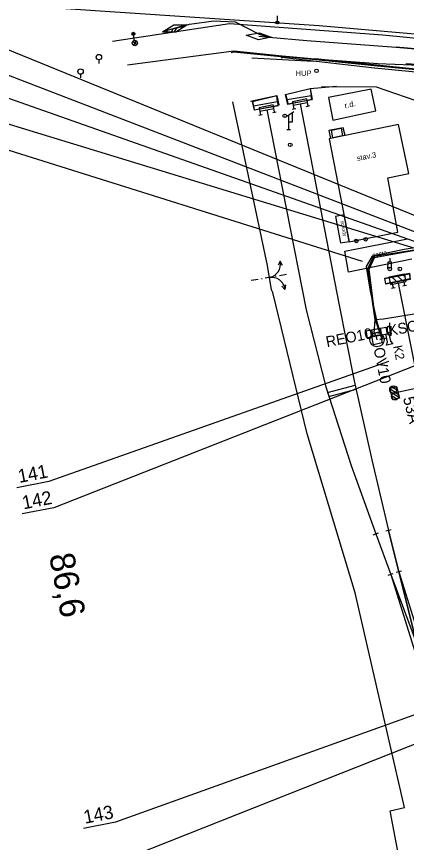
# Model space of a CAD drawing. Extents: x -545736 to -544888, y -1122892 to -1119128.
# Drawn here: x -545337.2 to -545282.6, y -1121577 to -1121461.4 of the extents above; entities that cross this region are included whole.
import ezdxf

# ---------------------------------------------------------------- set-up
doc = ezdxf.new("R2010")
doc.units = 0
for name, color, linetype in [('so180602', 7, 'Continuous'), ('Vrstva 1', 7, 'Continuous'), ('Vrstva 10', 7, 'Continuous'), ('Vrstva 11 - Trakce', 7, 'Continuous'), ('Vrstva 12', 7, 'Continuous'), ('Vrstva 12 - Trakce zaklady', 7, 'Continuous'), ('Vrstva 13', 7, 'Continuous'), ('Vrstva 15', 7, 'Continuous'), ('Vrstva 16_plochy', 7, 'Continuous'), ('Vrstva 17', 7, 'Continuous'), ('Vrstva 19 - Staniceni', 7, 'Continuous'), ('Vrstva 2', 7, 'Continuous'), ('Vrstva 23', 7, 'Continuous'), ('Vrstva 25', 7, 'Continuous'), ('Vrstva 26', 7, 'Continuous'), ('Vrstva 28', 7, 'Continuous'), ('Vrstva 31', 7, 'Continuous'), ('Vrstva 33 - prvky sdelzar', 7, 'Continuous'), ('Vrstva 36', 7, 'Continuous'), ('Vrstva 37', 7, 'Continuous'), ('Vrstva 49', 7, 'Continuous'), ('Vrstva 50', 7, 'Continuous'), ('Vrstva 51', 7, 'Continuous'), ('Vrstva 63', 7, 'Continuous'), ('Vrstva 7', 7, 'Continuous')]:
    doc.layers.add(name, color=color, linetype=linetype)

msp = doc.modelspace()

# ---------------------------------------------------------------- linework, layer by layer
at = {"layer": 'Vrstva 1'}
for points in [[(-545297.49, -1121473.59), (-545292.1, -1121501.52), (-545289.94, -1121512.35), (-545287.49, -1121523.44), (-545285.15, -1121533.3), (-545283.71, -1121539.1), (-545281.14, -1121549.39), (-545278.55, -1121559.75), (-545277.11, -1121565.54), (-545276.85, -1121566.57), (-545273.87, -1121577.53), (-545270.64, -1121589.49), (-545268.2, -1121597.98), (-545266.81, -1121603.37), (-545264.5, -1121614.06), (-545263.45, -1121619.48), (-545261.78, -1121628.06), (-545255.89, -1121658.39)], [(-545302.18, -1121474.44), (-545296.68, -1121502.42), (-545293.93, -1121513.19), (-545290.39, -1121524.24), (-545286.93, -1121533.79), (-545284.84, -1121539.46), (-545281.14, -1121549.39), (-545277.41, -1121559.4), (-545275.36, -1121565), (-545268.73, -1121583.29), (-545263.38, -1121599.2), (-545258.63, -1121613.31), (-545258.13, -1121614.81), (-545254.12, -1121626.76), (-545250.12, -1121638.72), (-545246.95, -1121648.02), (-545242.91, -1121659.98)], [(-545283.8, -1121498.66), (-545283.7, -1121499.16), (-545281.77, -1121508.96), (-545279.02, -1121522.94), (-545275.92, -1121538.76), (-545273.17, -1121552.85), (-545270.9, -1121564.35), (-545266.97, -1121582.75), (-545263.38, -1121599.2)]]:
    msp.add_lwpolyline(points, dxfattribs=at)
at = {"layer": 'Vrstva 10'}
for p, q in [((-545299.38, -1121475.32), (-545298.38, -1121474.67)), ((-545299.13, -1121475.17), (-545299.13, -1121477.17)), ((-545299.38, -1121477.17), (-545298.88, -1121477.17))]:
    msp.add_line(p, q, dxfattribs=at)
msp.add_lwpolyline([(-545298.63, -1121474.84), (-545298.63, -1121476.17), (-545299.13, -1121476.17)], dxfattribs=at)
at = {"layer": 'Vrstva 11 - Trakce'}
for p, q in [((-545284.97, -1121513.47), (-545284.16, -1121513.96)), ((-545284.76, -1121513.16), (-545283.99, -1121513.62)), ((-545284.73, -1121514.44), (-545283.91, -1121514.93)), ((-545284.51, -1121514.13), (-545283.74, -1121514.59))]:
    msp.add_line(p, q, dxfattribs=at)
msp.add_lwpolyline([(-545284.36, -1121514.07), (-545269.63, -1121510.88), (-545240.24, -1121504.59)], dxfattribs=at)
for centre in [(-545284.49, -1121513.58), (-545284.24, -1121514.55)]:
    msp.add_circle(centre, 0.5, dxfattribs=at)
at = {"layer": 'Vrstva 12'}
msp.add_lwpolyline([(-545287.5, -1121506.1), (-545286.28, -1121505.86), (-545286.04, -1121507.07), (-545287.25, -1121507.32), (-545287.5, -1121506.1)], dxfattribs=at)
at = {"layer": 'Vrstva 12 - Trakce zaklady'}
for points in [[(-545287.5, -1121506.1), (-545286.28, -1121505.86), (-545286.04, -1121507.07), (-545287.25, -1121507.32), (-545287.5, -1121506.1)], [(-545284.57, -1121515.03), (-545284.98, -1121513.43), (-545284.02, -1121513.18), (-545283.6, -1121514.78), (-545284.57, -1121515.03)]]:
    msp.add_lwpolyline(points, dxfattribs=at)
at = {"layer": 'Vrstva 13'}
msp.add_line((-545300.1, -1121466.91), (-545300.05, -1121466.87), dxfattribs=at)
msp.add_lwpolyline([(-545300.1, -1121466.91), (-545295.33, -1121467.37), (-545287.18, -1121468.2), (-545280.81, -1121468.84), (-545278.52, -1121469.01), (-545278.55, -1121469.39), (-545280.85, -1121469.21), (-545287.11, -1121468.59), (-545295.29, -1121467.67), (-545300.09, -1121467.08)], close=True, dxfattribs=at)
msp.add_lwpolyline([(-545278.52, -1121469.01), (-545278.54, -1121468.98), (-545280.93, -1121468.77), (-545287.25, -1121468.14), (-545295.41, -1121467.3)], dxfattribs=at)
at = {"layer": 'Vrstva 15'}
for p, q in [((-545296.11, -1121471.42), (-545295.95, -1121472.46)), ((-545304.17, -1121473.28), (-545304.03, -1121473.91)), ((-545298.47, -1121473.78), (-545296.51, -1121473.4)), ((-545295.86, -1121472.96), (-545295.81, -1121472.98)), ((-545303.91, -1121474.49), (-545303.93, -1121474.42)), ((-545303.16, -1121474.63), (-545301.2, -1121474.24)), ((-545301.35, -1121474.78), (-545300.86, -1121474.69)), ((-545298.62, -1121474.32), (-545298.13, -1121474.22)), ((-545296.66, -1121473.94), (-545296.17, -1121473.84)), ((-545303.31, -1121475.17), (-545302.82, -1121475.07)), ((-545285.05, -1121497.82), (-545282.96, -1121497.41)), ((-545284.84, -1121498.87), (-545285.05, -1121497.82)), ((-545284.79, -1121497.77), (-545283.8, -1121498.66)), ((-545283.01, -1121498.51), (-545284, -1121497.61)), ((-545283.22, -1121497.46), (-545282.89, -1121497.72)), ((-545282.96, -1121497.41), (-545282.75, -1121498.45)), ((-545285.67, -1121498), (-545285.66, -1121498.05)), ((-545285.53, -1121498.77), (-545285.52, -1121498.82)), ((-545284.58, -1121498.82), (-545284.91, -1121498.55)), ((-545284.84, -1121498.87), (-545282.75, -1121498.45)), ((-545284.48, -1121499.34), (-545284.58, -1121498.82)), ((-545284.58, -1121498.82), (-545284.58, -1121498.82)), ((-545283.17, -1121499.08), (-545282.65, -1121498.98)), ((-545283.01, -1121498.51), (-545282.91, -1121499.03)), ((-545284.74, -1121499.39), (-545284.22, -1121499.29))]:
    msp.add_line(p, q, dxfattribs=at)
for points in [[(-545300.55, -1121473.82), (-545300.53, -1121473.84), (-545303.91, -1121474.49), (-545304.17, -1121473.28), (-545300.78, -1121472.42)], [(-545300.66, -1121473.29), (-545300.78, -1121472.42), (-545300.5, -1121473.75), (-545300.53, -1121473.84)], [(-545299.22, -1121473.68), (-545299.54, -1121472.27), (-545299.34, -1121473.05)], [(-545299.24, -1121473.58), (-545295.86, -1121472.96), (-545295.95, -1121472.46), (-545299.34, -1121473.05), (-545299.24, -1121473.58)], [(-545296.11, -1121471.42), (-545295.81, -1121472.98), (-545299.22, -1121473.68), (-545299.24, -1121473.58)], [(-545300.66, -1121473.29), (-545304.03, -1121473.91), (-545303.93, -1121474.42), (-545300.55, -1121473.82), (-545300.66, -1121473.29)], [(-545296.41, -1121473.89), (-545296.6, -1121472.91), (-545298.57, -1121473.29), (-545298.38, -1121474.27)], [(-545301.1, -1121474.73), (-545301.3, -1121473.75), (-545303.26, -1121474.14), (-545303.07, -1121475.12)], [(-545282.27, -1121497.37), (-545282.24, -1121497.28), (-545282.12, -1121498.19), (-545285.52, -1121498.82), (-545285.67, -1121498), (-545282.24, -1121497.28)], [(-545285.53, -1121498.77), (-545285.66, -1121498.05), (-545282.27, -1121497.37), (-545282.15, -1121498.1)], [(-545282.12, -1121498.19), (-545282.15, -1121498.1), (-545285.53, -1121498.77)]]:
    msp.add_lwpolyline(points, dxfattribs=at)
at = {"layer": 'Vrstva 16_plochy'}
msp.add_lwpolyline([(-545282.65, -1121467.95), (-545278.81, -1121468.21), (-545278.83, -1121468.34), (-545282.66, -1121468.12), (-545282.65, -1121467.95)], dxfattribs=at)
at = {"layer": 'Vrstva 17'}
for p, q in [((-545300.03, -1121467.15), (-545300.15, -1121467.15)), ((-545300.07, -1121466.9), (-545299.94, -1121466.96)), ((-545300.03, -1121467.15), (-545299.94, -1121466.96)), ((-545302.08, -1121496.22), (-545306.93, -1121473.29)), ((-545301.5, -1121499.63), (-545302.08, -1121496.22)), ((-545300.31, -1121495.62), (-545300.01, -1121496.18)), ((-545301.41, -1121497.83), (-545302.39, -1121498)), ((-545300.86, -1121497.74), (-545300.96, -1121497.76)), ((-545299.43, -1121497.5), (-545300.42, -1121497.67)), ((-545303.38, -1121498.17), (-545304.36, -1121498.34)), ((-545302.84, -1121498.08), (-545302.93, -1121498.09)), ((-545299.64, -1121499.56), (-545299.54, -1121498.94))]:
    msp.add_line(p, q, dxfattribs=at)
for points in [[(-545300.2, -1121466.99), (-545306.8, -1121466.37), (-545307.15, -1121466.45)], [(-545304.42, -1121466.45), (-545300.07, -1121466.9), (-545300.15, -1121467.15)], [(-545300.01, -1121496.18), (-545300.31, -1121495.62), (-545300.57, -1121496.17)], [(-545299.54, -1121498.94), (-545299.64, -1121499.56), (-545300.07, -1121499.13)], [(-545296.55, -1121519.77), (-545301.35, -1121499.99), (-545301.5, -1121499.63)], [(-545277.72, -1121597.42), (-545281.18, -1121579.22), (-545283.58, -1121579.7), (-545284.93, -1121572.55), (-545282.94, -1121572.1), (-545289.82, -1121542.04), (-545296.55, -1121519.77)]]:
    msp.add_lwpolyline(points, dxfattribs=at)
for centre, start, end in [((-545302.19, -1121496.02), 278.6318, 12.1517), ((-545301.54, -1121499.8), 7.1813, 100.7012)]:
    msp.add_arc(centre, 1.92, start, end, dxfattribs=at)
at = {"layer": 'Vrstva 2'}
for p, q in [((-545287.28, -1121533.92), (-545286.58, -1121533.66)), ((-545284.78, -1121533.21), (-545285.51, -1121533.4)), ((-545285.19, -1121539.59), (-545284.49, -1121539.33)), ((-545284.84, -1121539.46), (-545278.55, -1121559.75)), ((-545283.35, -1121539.01), (-545284.08, -1121539.19)), ((-545283.71, -1121539.1), (-545277.41, -1121559.4))]:
    msp.add_line(p, q, dxfattribs=at)
for points in [[(-545277.11, -1121565.54), (-545278.55, -1121559.75), (-545281.14, -1121549.39), (-545283.71, -1121539.1), (-545285.15, -1121533.3)], [(-545286.93, -1121533.79), (-545284.84, -1121539.46), (-545281.14, -1121549.39), (-545277.41, -1121559.4), (-545275.36, -1121565)]]:
    msp.add_lwpolyline(points, dxfattribs=at)
at = {"layer": 'Vrstva 23'}
msp.add_line((-545291.22, -1121478), (-545293.27, -1121478.42), dxfattribs=at)
for points in [[(-545287.56, -1121471.54), (-545293.54, -1121472.68), (-545292.94, -1121475.86), (-545286.94, -1121474.57)], [(-545293.12, -1121477.28), (-545291.79, -1121477.01), (-545291.57, -1121478.07), (-545292.94, -1121478.34)]]:
    msp.add_lwpolyline(points, close=True, dxfattribs=at)
msp.add_lwpolyline([(-545293.44, -1121478.48), (-545290.65, -1121492.89), (-545283.84, -1121491.57), (-545285.26, -1121483.93), (-545282.32, -1121483.34), (-545283.76, -1121476.5), (-545291.22, -1121478), (-545291.48, -1121476.93), (-545293.49, -1121477.31), (-545293.27, -1121478.42), (-545293.44, -1121478.48)], dxfattribs=at)
at = {"layer": 'Vrstva 25'}
for p, q in [((-545300.9, -1121462.24), (-545300.67, -1121462)), ((-545300.71, -1121461.25), (-545300.71, -1121462)), ((-545300.77, -1121462.39), (-545300.52, -1121462.14)), ((-545320.79, -1121463.58), (-545321, -1121463.86)), ((-545320.64, -1121463.71), (-545320.84, -1121463.97)), ((-545320.69, -1121464.71), (-545320.8, -1121463.97)), ((-545320.34, -1121465.32), (-545320.92, -1121464.85)), ((-545320.44, -1121464.77), (-545320.84, -1121465.39))]:
    msp.add_line(p, q, dxfattribs=at)
for points in [[(-545285.55, -1121504.87), (-545285.36, -1121505.85), (-545287.32, -1121506.23), (-545287.51, -1121505.25), (-545285.55, -1121504.87)], [(-545286.33, -1121505.01), (-545286.13, -1121505.99), (-545288.1, -1121506.37), (-545288.29, -1121505.39), (-545286.33, -1121505.01)]]:
    msp.add_lwpolyline(points, dxfattribs=at)
for centre, radius in [((-545300.71, -1121462.2), 0.2), ((-545300.71, -1121462.2), 0.2), ((-545320.83, -1121463.77), 0.2), ((-545320.83, -1121463.77), 0.2), ((-545320.63, -1121465.08), 0.374), ((-545286.77, -1121506.61), 1)]:
    msp.add_circle(centre, radius, dxfattribs=at)
at = {"layer": 'Vrstva 26'}
for points in [[(-545240.79, -1121487.85), (-545238.72, -1121487.2), (-545240.75, -1121487.64), (-545273.3, -1121494.64), (-545275.9, -1121495.2), (-545278.83, -1121494.41), (-545280.16, -1121493.9), (-545287.16, -1121495.16), (-545287.93, -1121496.79), (-545287, -1121503.85)], [(-545250.27, -1121609.72), (-545251.8, -1121603.55), (-545255.05, -1121587.68), (-545255.66, -1121584.28), (-545255.94, -1121581.16), (-545260.61, -1121557.42), (-545261.39, -1121555.77), (-545261.77, -1121553.23), (-545265.69, -1121533.46), (-545269.75, -1121511.86), (-545271.59, -1121501.39), (-545285.88, -1121503.73), (-545287, -1121503.85)], [(-545287, -1121503.85), (-545286.43, -1121505.55), (-545287.21, -1121505.69), (-545286.94, -1121506.01), (-545286.77, -1121506.61)]]:
    msp.add_lwpolyline(points, dxfattribs=at)
at = {"layer": 'Vrstva 28'}
for p, q in [((-545299.7, -1121475.27), (-545299.65, -1121475.27)), ((-545298.92, -1121479.33), (-545298.87, -1121479.33)), ((-545289.68, -1121492.78), (-545289.63, -1121492.78)), ((-545288.38, -1121492.55), (-545288.33, -1121492.55))]:
    msp.add_line(p, q, dxfattribs=at)
for centre in [(-545299.67, -1121475.27), (-545298.9, -1121479.33), (-545289.66, -1121492.78), (-545288.35, -1121492.55)]:
    msp.add_circle(centre, 0.25, dxfattribs=at)
at = {"layer": 'Vrstva 31'}
for p, q in [((-545315.51, -1121463.51), (-545315.27, -1121463.08)), ((-545315.08, -1121463.5), (-545314.76, -1121462.94)), ((-545314.16, -1121463.06), (-545313.97, -1121462.72)), ((-545313.52, -1121462.65), (-545313.48, -1121462.59)), ((-545316.59, -1121463.49), (-545316.55, -1121463.44)), ((-545316.17, -1121463.5), (-545316.06, -1121463.3))]:
    msp.add_line(p, q, dxfattribs=at)
for points in [[(-545288.53, -1121415.49), (-545287.55, -1121418.66), (-545276.92, -1121473.93), (-545278.08, -1121475.91), (-545279.12, -1121478.66), (-545279.52, -1121482.69), (-545278.56, -1121491.26), (-545278.62, -1121492.8), (-545279.63, -1121493.06), (-545280.05, -1121493.82), (-545287.26, -1121494.97), (-545288.08, -1121496.75), (-545287.08, -1121503.85), (-545287.21, -1121505.69)], [(-545315.04, -1121463.02), (-545312.99, -1121462.45), (-545309.58, -1121461.96), (-545306.62, -1121462.09), (-545303.24, -1121463.82), (-545301.83, -1121464.25), (-545296.58, -1121464.73), (-545284.1, -1121465.64), (-545253.45, -1121468.37), (-545250.1, -1121468.83), (-545240.51, -1121471.66), (-545238.66, -1121472.31), (-545229.84, -1121475.26), (-545219.58, -1121478.88), (-545216.53, -1121479.77), (-545213.6, -1121478.49), (-545208.97, -1121477.01), (-545208.29, -1121476.84)], [(-545316.74, -1121463.49), (-545315.18, -1121462.53), (-545313.34, -1121462.55)], [(-545305.04, -1121463.99), (-545303.26, -1121463.63), (-545301.56, -1121464.27), (-545303.34, -1121464.63), (-545305.04, -1121463.99)], [(-545303.3, -1121464.13), (-545301.83, -1121464.25), (-545296.58, -1121464.73), (-545284.1, -1121465.64), (-545253.45, -1121468.37), (-545250.1, -1121468.83), (-545240.51, -1121471.66), (-545238.66, -1121472.31), (-545229.84, -1121475.26), (-545219.58, -1121478.88), (-545216.53, -1121479.77), (-545216.24, -1121480), (-545212.24, -1121481.63), (-545206.42, -1121484.87)], [(-545245.29, -1121485.05), (-545249.92, -1121485.87), (-545250.39, -1121485.95), (-545255.3, -1121486.82), (-545269.21, -1121489.28), (-545274.17, -1121490.15), (-545276.21, -1121490.53), (-545277.51, -1121491.23), (-545280.09, -1121493.53), (-545282.98, -1121493.96), (-545287.42, -1121494.9), (-545288.26, -1121496.38), (-545287.72, -1121499.81), (-545286.73, -1121504.29), (-545285.98, -1121506.49), (-545286.39, -1121506.56)], [(-545279.74, -1121495.2), (-545278.67, -1121492.97), (-545278.62, -1121492.8), (-545279.63, -1121493.06), (-545280.05, -1121493.82), (-545287.26, -1121494.97), (-545288.08, -1121496.75), (-545287.08, -1121503.85), (-545287.21, -1121505.69)]]:
    msp.add_lwpolyline(points, dxfattribs=at)
msp.add_lwpolyline([(-545316.74, -1121463.49), (-545314.9, -1121463.51), (-545313.34, -1121462.55)], close=True, dxfattribs=at)
at = {"layer": 'Vrstva 33 - prvky sdelzar'}
msp.add_line((-545286.39, -1121506.56), (-545285.41, -1121506.37), dxfattribs=at)
for points in [[(-545240.51, -1121471.66), (-545250.1, -1121468.83), (-545253.45, -1121468.37), (-545284.1, -1121465.64)], [(-545285.51, -1121505.83), (-545285.09, -1121505.75)], [(-545285.3, -1121506.9), (-545285.51, -1121505.83)], [(-545285.09, -1121505.75), (-545284.88, -1121506.82)], [(-545285.43, -1121507.38), (-545285.3, -1121506.9)], [(-545284.88, -1121506.82), (-545284.57, -1121507.21)], [(-545284.57, -1121507.21), (-545285.43, -1121507.38)]]:
    msp.add_lwpolyline(points, dxfattribs=at)
at = {"layer": 'Vrstva 36'}
for p, q in [((-545325.66, -1121467.43), (-545325.66, -1121467.93)), ((-545328.23, -1121469.45), (-545328.22, -1121469.95))]:
    msp.add_line(p, q, dxfattribs=at)
for centre in [(-545325.66, -1121467.05), (-545328.22, -1121469.07)]:
    msp.add_circle(centre, 0.378, dxfattribs=at)
at = {"layer": 'Vrstva 37'}
msp.add_circle((-545295.23, -1121468.97), 0.25, dxfattribs=at)
at = {"layer": 'Vrstva 49'}
msp.add_line((-545295.71, -1121467.68), (-545304.28, -1121467.2), dxfattribs=at)
for points in [[(-545230.34, -1121471.57), (-545232.7, -1121471.35), (-545252.41, -1121466.11), (-545282.03, -1121463.81), (-545294.84, -1121462.68), (-545331.01, -1121460.24)], [(-545299.54, -1121472.27), (-545296.11, -1121471.42), (-545292.45, -1121471.12)], [(-545294.55, -1121471.17), (-545286.9, -1121471.2), (-545281.48, -1121473.08), (-545280.73, -1121472.92)], [(-545304.47, -1121473.21), (-545300.78, -1121472.42)]]:
    msp.add_lwpolyline(points, dxfattribs=at)
at = {"layer": 'Vrstva 50'}
for p, q in [((-545284.97, -1121495.2), (-545284.97, -1121495.7)), ((-545285.22, -1121495.7), (-545284.72, -1121495.7)), ((-545284.95, -1121496.7), (-545285, -1121496.7)), ((-545283.61, -1121496.7), (-545283.56, -1121496.7)), ((-545285.28, -1121504.76), (-545284.77, -1121504.76)), ((-545285.03, -1121504.26), (-545285.03, -1121504.76)), ((-545285, -1121505.76), (-545285.05, -1121505.76))]:
    msp.add_line(p, q, dxfattribs=at)
for points in [[(-545285.23, -1121496.7), (-545285.22, -1121495.7)], [(-545284.72, -1121496.7), (-545284.72, -1121495.7)], [(-545285.28, -1121505.76), (-545285.28, -1121504.76)], [(-545284.78, -1121505.76), (-545284.77, -1121504.76)]]:
    msp.add_lwpolyline(points, dxfattribs=at)
for centre, radius in [((-545284.97, -1121496.7), 0.253), ((-545283.58, -1121496.7), 0.25), ((-545285.03, -1121505.76), 0.253)]:
    msp.add_circle(centre, radius, dxfattribs=at)
at = {"layer": 'Vrstva 51'}
for p, q in [((-545291.28, -1121494.22), (-545282.48, -1121492.47)), ((-545290.73, -1121497.16), (-545291.28, -1121494.22)), ((-545281.9, -1121495.33), (-545290.73, -1121497.16))]:
    msp.add_line(p, q, dxfattribs=at)
for points in [[(-545226.68, -1121475.26), (-545231.64, -1121473.62), (-545246.4, -1121468.54), (-545250.22, -1121467.42), (-545279.79, -1121464.57), (-545285.94, -1121463.97), (-545307.41, -1121462.4), (-545323.77, -1121464.85)], [(-545321.65, -1121468.11), (-545306.78, -1121466.19), (-545300.05, -1121466.87), (-545295.41, -1121467.3), (-545286.65, -1121467.93), (-545279.53, -1121468.2), (-545247.65, -1121472.02), (-545232.94, -1121477.11), (-545227.59, -1121478.76)]]:
    msp.add_lwpolyline(points, dxfattribs=at)
msp.add_lwpolyline([(-545292.55, -1121489.38), (-545291.88, -1121493.05), (-545290.64, -1121492.87), (-545291.35, -1121489.13)], close=True, dxfattribs=at)
at = {"layer": 'Vrstva 63'}
for p, q in [((-545273.31, -1121492.58), (-545345.03, -1121463.32)), ((-545274.68, -1121494.17), (-545344.25, -1121467.34)), ((-545276.69, -1121494.56), (-545343.54, -1121470.96)), ((-545280.84, -1121494.05), (-545342.73, -1121475.1)), ((-545288.8, -1121495.66), (-545341.97, -1121478.95)), ((-545274.92, -1121507.68), (-545331.95, -1121530.15)), ((-545285.16, -1121509.66), (-545332.67, -1121526.47)), ((-545332.67, -1121526.47), (-545337.12, -1121527.33)), ((-545331.95, -1121530.15), (-545336.4, -1121531.01)), ((-545247.53, -1121549.75), (-545341.4, -1121586.97)), ((-545266.08, -1121553.58), (-545323.34, -1121574.15)), ((-545323.34, -1121574.15), (-545327.79, -1121575.02))]:
    msp.add_line(p, q, dxfattribs=at)
at = {"layer": 'Vrstva 7'}
for p, q in [((-545293.67, -1121514.01), (-545289.8, -1121512.97)), ((-545293.48, -1121514.58), (-545289.67, -1121513.55))]:
    msp.add_line(p, q, dxfattribs=at)

# ---------------------------------------------------------------- texts
at = {"layer": 'so180602'}
for s, p in [('141', (-545336.79, -1121526.67)), ('142', (-545336.2, -1121530.37)), ('143', (-545327.6, -1121574.38))]:
    msp.add_text(s, height=1.875, rotation=10.9955, dxfattribs=at).set_placement(p)
at = {"layer": 'Vrstva 11 - Trakce'}
msp.add_text('53A', height=1.6, rotation=284.3891, dxfattribs=at).set_placement((-545283.15, -1121514.79))
at = {"layer": 'Vrstva 19 - Staniceni'}
msp.add_text('86,6', height=3.5, rotation=281.0077, dxfattribs=at).set_placement((-545332.64, -1121536.8))
at = {"layer": 'Vrstva 23'}
for s, height, rotation, p in [('r.d.', 0.8, 12.1665, (-545291.21, -1121474.23)), ('stav.3', 0.75, 11.5534, (-545289.52, -1121481.6))]:
    msp.add_text(s, height=height, rotation=rotation, dxfattribs=at).set_placement(p)
at = {"layer": 'Vrstva 25'}
for s, rotation, p in [('KSOV10', 11.0741, (-545285.04, -1121506.12)), ('REO10', 11.0741, (-545293.76, -1121507.66)), ('OV10', 281.2098, (-545287.25, -1121507.83))]:
    msp.add_text(s, height=1.5, rotation=rotation, dxfattribs=at).set_placement(p)
at = {"layer": 'Vrstva 33 - prvky sdelzar'}
msp.add_text('K2', height=1.25, rotation=281.1402, dxfattribs=at).set_placement((-545284.5, -1121507.52))
at = {"layer": 'Vrstva 36'}
msp.add_text('HUP', height=0.75, rotation=360, dxfattribs=at).set_placement((-545298.13, -1121469.68))
at = {"layer": 'Vrstva 51'}
msp.add_text('cesta', height=0.625, rotation=11.725, dxfattribs=at).set_placement((-545287.36, -1121495.1))
at = {"layer": 'Vrstva 63'}
msp.add_text('schody', height=0.5, rotation=280.3584, dxfattribs=at).set_placement((-545291.87, -1121490))
msp.add_text('schody', height=0.5, rotation=280.3584, dxfattribs=at).set_placement((-545291.87, -1121490))

doc.saveas('drawing.dxf')
